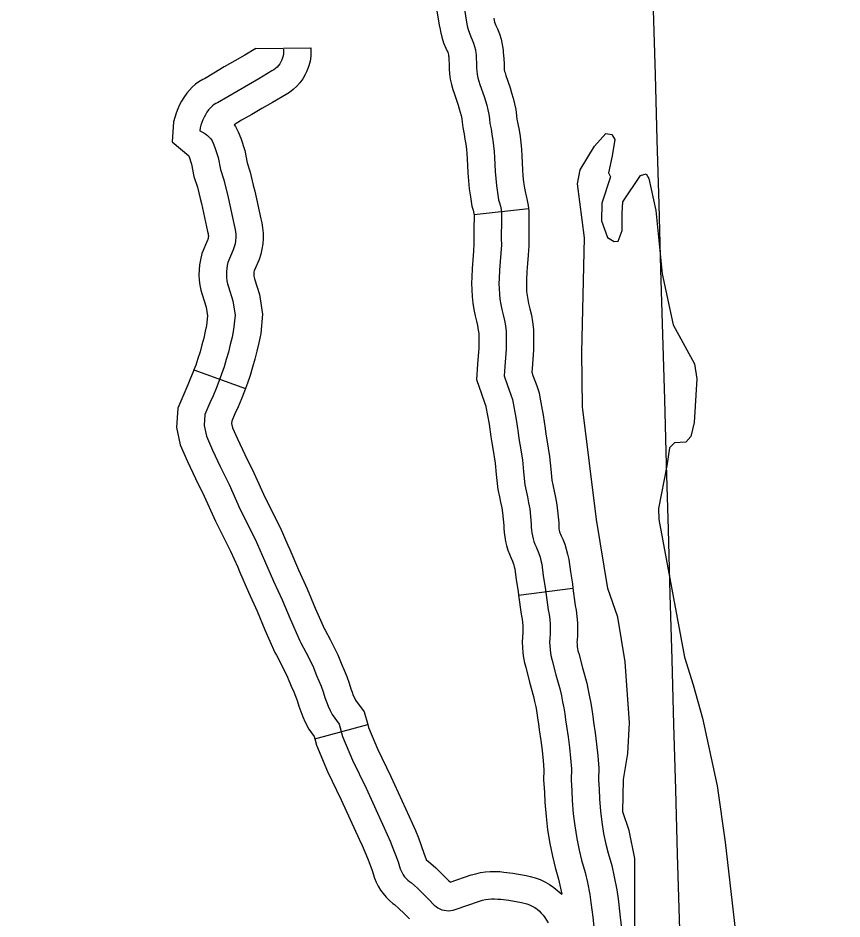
# Model space of a CAD drawing. Extents: x -19 to 366, y -4 to 359.
# Drawn here: x 163.6279 to 164.0552, y 177.3428 to 177.8098 of the extents above; entities that cross this region are included whole.
import ezdxf

# ---------------------------------------------------------------- set-up
doc = ezdxf.new("R2010")
doc.units = 0
for name, color, linetype in [('Level 45', 7, 'Continuous'), ('Level 60', 7, 'Continuous'), ('Level 9', 7, 'Continuous')]:
    doc.layers.add(name, color=color, linetype=linetype)

msp = doc.modelspace()

# ---------------------------------------------------------------- linework, layer by layer
at = {"layer": 'Level 45'}
for p, q in [((163.75129, 177.79396), (163.77972, 177.79435)), ((163.86438, 177.70799), (163.89261, 177.71115)), ((163.71917, 177.62752), (163.74584, 177.61773)), ((163.8875, 177.51072), (163.91568, 177.51434)), ((163.78189, 177.43613), (163.80929, 177.44364))]:
    msp.add_line(p, q, dxfattribs=at)
for points in [[(163.85884, 177.81757), (163.86053, 177.8077), (163.86087, 177.80573), (163.86133, 177.8038), (163.86195, 177.8019), (163.86272, 177.80005), (163.8635, 177.79846), (163.86417, 177.79681), (163.86469, 177.79511), (163.8651, 177.79337), (163.86536, 177.79161), (163.86541, 177.79084), (163.86549, 177.78984), (163.86573, 177.78573), (163.86573, 177.78398), (163.86583, 177.78223), (163.86607, 177.78049), (163.86643, 177.77877), (163.86691, 177.77707), (163.86748, 177.77542), (163.86956, 177.76916), (163.87031, 177.7669), (163.87097, 177.76461), (163.87154, 177.76229), (163.87199, 177.75995), (163.87234, 177.75759), (163.87258, 177.75522), (163.87319, 177.75231), (163.8737, 177.74939), (163.87416, 177.74645), (163.87454, 177.74351), (163.87484, 177.74056), (163.87504, 177.7376), (163.87533, 177.73033), (163.87561, 177.72665), (163.876, 177.72297), (163.87651, 177.7193), (163.87716, 177.71566), (163.87766, 177.714), (163.87807, 177.71232), (163.87838, 177.7106), (163.87857, 177.70888), (163.87863, 177.70714), (163.87861, 177.7054), (163.87856, 177.70212), (163.87854, 177.69883), (163.87854, 177.69554), (163.87855, 177.69225), (163.87823, 177.6879), (163.87793, 177.68355), (163.87766, 177.67919), (163.87743, 177.67484), (163.87732, 177.67213), (163.87735, 177.66942), (163.87753, 177.66671), (163.87785, 177.66402), (163.87828, 177.66135), (163.87886, 177.6587), (163.87956, 177.65589), (163.88016, 177.65305), (163.88065, 177.6502), (163.88102, 177.64732), (163.8811, 177.63826), (163.88035, 177.62923), (163.88, 177.62438), (163.88158, 177.61978), (163.88351, 177.61453), (163.88427, 177.61209), (163.88617, 177.60165), (163.8872, 177.59486), (163.88766, 177.5919)], [(163.84496, 177.81446), (163.84653, 177.80528), (163.84659, 177.80494)], [(163.87458, 177.80981), (163.87479, 177.8086), (163.87501, 177.80767), (163.87528, 177.80685), (163.87567, 177.80591), (163.87649, 177.80424), (163.87756, 177.80156), (163.87841, 177.79883), (163.87906, 177.79605), (163.8795, 177.7931), (163.87958, 177.79182), (163.87966, 177.79079), (163.87993, 177.78617), (163.87994, 177.7844), (163.87998, 177.78361), (163.88008, 177.78292), (163.88024, 177.78215), (163.88047, 177.78132), (163.88093, 177.77997), (163.88304, 177.77365), (163.88388, 177.77111), (163.8847, 177.76826), (163.88542, 177.76531), (163.88599, 177.76234), (163.88644, 177.75935), (163.88664, 177.75738), (163.88714, 177.75499), (163.88771, 177.75173), (163.88823, 177.74846), (163.88865, 177.74512), (163.88899, 177.74177), (163.88923, 177.73837), (163.88952, 177.73114), (163.88976, 177.72793), (163.8901, 177.72471), (163.89054, 177.72154), (163.891, 177.71897), (163.89138, 177.71771), (163.89197, 177.71525), (163.89244, 177.71267), (163.89261, 177.71115)], [(163.84659, 177.80494), (163.84695, 177.80287), (163.84765, 177.79993), (163.84863, 177.79695), (163.84977, 177.7942), (163.85052, 177.79268), (163.85077, 177.79205), (163.85097, 177.79139), (163.85114, 177.79069), (163.85122, 177.79012), (163.85124, 177.78987), (163.85131, 177.78888), (163.85152, 177.7853), (163.85153, 177.78356), (163.85168, 177.78085), (163.85207, 177.77806), (163.85263, 177.77539), (163.85335, 177.77283), (163.85402, 177.77087), (163.85608, 177.76467), (163.85674, 177.76269), (163.85724, 177.76096), (163.85766, 177.75926), (163.85798, 177.75755), (163.85824, 177.75583), (163.85852, 177.75306), (163.85923, 177.74963), (163.85969, 177.74705), (163.8601, 177.74445), (163.86042, 177.7419), (163.86068, 177.73934), (163.86086, 177.73682), (163.86115, 177.72952), (163.86146, 177.72536), (163.8619, 177.72123), (163.86248, 177.71707), (163.86333, 177.71235), (163.86395, 177.7103), (163.86416, 177.70939), (163.86432, 177.70854), (163.86438, 177.70799)], [(163.75129, 177.79396), (163.74558, 177.79054), (163.74031, 177.78756), (163.73486, 177.78443), (163.72944, 177.78126), (163.72457, 177.77836), (163.72369, 177.77793), (163.72172, 177.77676), (163.71996, 177.77545), (163.7183, 177.77403), (163.71676, 177.77244), (163.71539, 177.77078), (163.71396, 177.7687), (163.71276, 177.76673), (163.7117, 177.76473), (163.71075, 177.76268), (163.70988, 177.7605), (163.70916, 177.75828), (163.70857, 177.75605), (163.70789, 177.74557), (163.71648, 177.73834), (163.71664, 177.73793), (163.71791, 177.73403), (163.71911, 177.72773), (163.72091, 177.72207), (163.72237, 177.71626)], [(163.76553, 177.79362), (163.76559, 177.79251), (163.76553, 177.79139), (163.76537, 177.79028), (163.76509, 177.78919), (163.76472, 177.78813), (163.76459, 177.78785), (163.76426, 177.78712), (163.76369, 177.78615), (163.76301, 177.78525), (163.76228, 177.78441), (163.76145, 177.78365), (163.76057, 177.78297), (163.75961, 177.78239), (163.75273, 177.77826), (163.74735, 177.77522), (163.74199, 177.77214), (163.73666, 177.76903), (163.73135, 177.76587), (163.73047, 177.76543), (163.7296, 177.76492), (163.72882, 177.76434), (163.72806, 177.76369), (163.72737, 177.76297), (163.72673, 177.7622), (163.72589, 177.76098), (163.72512, 177.75971), (163.72442, 177.75841), (163.7238, 177.75706), (163.72325, 177.75568), (163.72279, 177.75427), (163.72241, 177.75283), (163.72212, 177.75138)], [(163.77972, 177.79435), (163.77981, 177.79248), (163.77968, 177.79), (163.77933, 177.78753), (163.77871, 177.78509), (163.77789, 177.78276), (163.77748, 177.78188), (163.77688, 177.78056), (163.77554, 177.77827), (163.77403, 177.77627), (163.77244, 177.77446), (163.77059, 177.77277), (163.76864, 177.77126), (163.76698, 177.77024), (163.75987, 177.76599), (163.75438, 177.76288), (163.74911, 177.75985), (163.74387, 177.75679), (163.74003, 177.75451), (163.74068, 177.75359), (163.7421, 177.75087), (163.74342, 177.74747), (163.74548, 177.7411), (163.7467, 177.73471), (163.74825, 177.72984), (163.74992, 177.72318)], [(163.72212, 177.75138), (163.72323, 177.7509), (163.72426, 177.75032), (163.72528, 177.74965), (163.7262, 177.7489), (163.72705, 177.74806), (163.72784, 177.74715), (163.72853, 177.74617), (163.72913, 177.74501), (163.73003, 177.7427), (163.7317, 177.73757), (163.7329, 177.73122), (163.73458, 177.72596), (163.73686, 177.71686), (163.74001, 177.70242), (163.74041, 177.70084), (163.74068, 177.69924), (163.74082, 177.69762), (163.74082, 177.69599), (163.7407, 177.69437), (163.74044, 177.69276), (163.74006, 177.69118), (163.73956, 177.68964), (163.7368, 177.68317)], [(163.74992, 177.72318), (163.75069, 177.72011), (163.75384, 177.70569), (163.75433, 177.70374), (163.75478, 177.70101), (163.75502, 177.69825), (163.75502, 177.69548), (163.75482, 177.69272), (163.75438, 177.68997), (163.75375, 177.68734), (163.75288, 177.68465), (163.75033, 177.67869), (163.75024, 177.67814), (163.75018, 177.6776), (163.75017, 177.67705), (163.7502, 177.6765), (163.75027, 177.67596), (163.75039, 177.67533), (163.75061, 177.67455), (163.75315, 177.66646), (163.75476, 177.65624), (163.75379, 177.64624), (163.7528, 177.64141), (163.75181, 177.63718), (163.75073, 177.63296), (163.74954, 177.62877), (163.74825, 177.62461), (163.74685, 177.62048), (163.74584, 177.61773)], [(163.72237, 177.71626), (163.72303, 177.71362), (163.72619, 177.69915), (163.7265, 177.69794), (163.72657, 177.69747), (163.72661, 177.69699), (163.72661, 177.6965), (163.72658, 177.69602), (163.7265, 177.69556), (163.72638, 177.69503), (163.72625, 177.69463), (163.72328, 177.68768), (163.72249, 177.68446), (163.72207, 177.68193), (163.72179, 177.67928), (163.72176, 177.67662), (163.72187, 177.67398), (163.72223, 177.67134), (163.72272, 177.66882), (163.72335, 177.66652), (163.72542, 177.65996), (163.72614, 177.65539), (163.72566, 177.65049), (163.72504, 177.64748), (163.72422, 177.64392), (163.7233, 177.64038), (163.72231, 177.63687), (163.72123, 177.63339), (163.72005, 177.62994), (163.71917, 177.62752)], [(163.89261, 177.71115), (163.89275, 177.70988), (163.89283, 177.70727), (163.89281, 177.70523), (163.89277, 177.70198), (163.89275, 177.69879), (163.89275, 177.69555), (163.89275, 177.69174), (163.8924, 177.6869), (163.8921, 177.68262), (163.89184, 177.67838), (163.89162, 177.67418), (163.89153, 177.67193), (163.89155, 177.66997), (163.89168, 177.668), (163.89192, 177.66599), (163.89224, 177.664), (163.89269, 177.66193), (163.8934, 177.65909), (163.89411, 177.65573), (163.8947, 177.6523), (163.89522, 177.6483), (163.89531, 177.63774), (163.89451, 177.62812), (163.89437, 177.62625), (163.89496, 177.62454), (163.89697, 177.61909), (163.89809, 177.61548), (163.89849, 177.61328)], [(163.86438, 177.70799), (163.86439, 177.70787), (163.86442, 177.70701), (163.8644, 177.70558), (163.86436, 177.70226), (163.86434, 177.69887), (163.86434, 177.69553), (163.86434, 177.69277), (163.86406, 177.68891), (163.86376, 177.68448), (163.86347, 177.68001), (163.86324, 177.67549), (163.86311, 177.67233), (163.86316, 177.66887), (163.86338, 177.66543), (163.86378, 177.66205), (163.86432, 177.6587), (163.86502, 177.65547), (163.86572, 177.65269), (163.86621, 177.65038), (163.8666, 177.6481), (163.86682, 177.64635), (163.86689, 177.63879), (163.86619, 177.63033), (163.86562, 177.62251), (163.86819, 177.61502), (163.87005, 177.60997), (163.87045, 177.6087), (163.87054, 177.6082)], [(163.7368, 177.68317), (163.73642, 177.68161), (163.73615, 177.68003), (163.73599, 177.67844), (163.73597, 177.67684), (163.73604, 177.67524), (163.73625, 177.67365), (163.73656, 177.67208), (163.73698, 177.67054), (163.73928, 177.66321), (163.74045, 177.65582), (163.73972, 177.64837), (163.73892, 177.64445), (163.73801, 177.64055), (163.73702, 177.63667), (163.73592, 177.63282), (163.73474, 177.629), (163.73345, 177.62521), (163.73207, 177.62145), (163.73059, 177.61772), (163.72905, 177.61404), (163.7274, 177.61039), (163.72474, 177.60425), (163.72439, 177.59858), (163.72557, 177.59302), (163.72875, 177.58578), (163.73274, 177.57731), (163.73738, 177.56803), (163.74319, 177.55505), (163.75096, 177.53961), (163.75579, 177.52869), (163.76039, 177.51796), (163.76492, 177.50817), (163.769, 177.49837), (163.774, 177.48707), (163.77453, 177.48602)], [(163.71917, 177.62752), (163.7188, 177.62651), (163.71744, 177.62309), (163.71602, 177.61971), (163.71441, 177.61613), (163.71072, 177.60761), (163.71009, 177.59752), (163.71198, 177.58864), (163.71582, 177.5799), (163.71996, 177.57111), (163.72453, 177.56195), (163.73035, 177.54895), (163.73811, 177.53354), (163.74182, 177.52515)], [(163.74584, 177.61773), (163.74534, 177.61638), (163.74375, 177.61236), (163.74207, 177.60837), (163.7404, 177.60465), (163.73877, 177.60089), (163.73869, 177.59964), (163.73916, 177.5974), (163.74168, 177.59167), (163.74552, 177.58351), (163.75022, 177.5741), (163.75602, 177.56115), (163.76381, 177.54568), (163.76781, 177.53663)], [(163.89849, 177.61328), (163.90018, 177.60399), (163.90123, 177.59703), (163.90169, 177.59411), (163.90216, 177.59118), (163.90354, 177.5826), (163.90414, 177.5759), (163.90473, 177.57023), (163.90529, 177.56789), (163.906, 177.56454), (163.90665, 177.56128), (163.90736, 177.55751), (163.9083, 177.54817), (163.9083, 177.54648), (163.90836, 177.54573), (163.90844, 177.545), (163.90858, 177.54428), (163.90873, 177.54356), (163.90891, 177.54298), (163.90919, 177.54222), (163.90951, 177.54145), (163.91038, 177.53963), (163.91139, 177.53707), (163.91225, 177.53449), (163.91294, 177.53187), (163.91351, 177.52916), (163.91437, 177.52283), (163.91539, 177.51662), (163.91568, 177.51434)], [(163.87054, 177.6082), (163.87215, 177.59932), (163.87316, 177.59268), (163.87363, 177.58968), (163.8741, 177.58671), (163.87533, 177.57906), (163.87586, 177.57315), (163.87667, 177.56546), (163.87757, 177.56164), (163.87818, 177.55881), (163.87876, 177.55587), (163.87922, 177.55343), (163.87989, 177.54676), (163.87989, 177.54542), (163.88007, 177.54313), (163.88031, 177.54084), (163.88074, 177.53857), (163.88124, 177.53633), (163.88195, 177.53399), (163.88271, 177.5319), (163.88356, 177.52986), (163.88431, 177.52829), (163.88468, 177.52734), (163.88501, 177.52635), (163.88528, 177.52533), (163.88549, 177.52434), (163.88627, 177.51862), (163.88727, 177.51251), (163.8875, 177.51072)], [(163.88766, 177.5919), (163.88813, 177.58894), (163.88944, 177.58083), (163.89, 177.57452), (163.8907, 177.56785), (163.89143, 177.56477), (163.89209, 177.56168), (163.8927, 177.55857), (163.89329, 177.55547), (163.8941, 177.54747), (163.8941, 177.54595), (163.89421, 177.54443), (163.89438, 177.54292), (163.89466, 177.54143), (163.89499, 177.53994), (163.89543, 177.53849), (163.89595, 177.53706), (163.89653, 177.53566), (163.89734, 177.53396), (163.89803, 177.53221), (163.89863, 177.53042), (163.89911, 177.5286), (163.8995, 177.52675), (163.90032, 177.52073), (163.90133, 177.51456), (163.90281, 177.50304), (163.90328, 177.50059), (163.90364, 177.49812), (163.90383, 177.49563), (163.90391, 177.49313), (163.90384, 177.49064), (163.90363, 177.48815), (163.90357, 177.48625), (163.90362, 177.48435), (163.9038, 177.48245), (163.90407, 177.48057), (163.90443, 177.47871), (163.90491, 177.47687), (163.90689, 177.46935), (163.90901, 177.46163), (163.9097, 177.45853), (163.91031, 177.45541), (163.91088, 177.45228), (163.9114, 177.44914), (163.91187, 177.44599), (163.9123, 177.44283), (163.91312, 177.4373), (163.91383, 177.43174), (163.9144, 177.42618), (163.91485, 177.4206), (163.91471, 177.41503), (163.91507, 177.40929), (163.91534, 177.40424), (163.91585, 177.39737), (163.9166, 177.39107), (163.91763, 177.38459), (163.91887, 177.37856), (163.92016, 177.37329), (163.92201, 177.36696), (163.92316, 177.36175), (163.92436, 177.35559), (163.92498, 177.35137), (163.92592, 177.34369), (163.92662, 177.33707)], [(163.76781, 177.53663), (163.76881, 177.53436), (163.77337, 177.52374), (163.77793, 177.51388), (163.78205, 177.50397), (163.78686, 177.49313), (163.78717, 177.49251), (163.78971, 177.48768), (163.79369, 177.47983), (163.79578, 177.47453), (163.79698, 177.47185), (163.79836, 177.4685), (163.79956, 177.46509), (163.80048, 177.46218), (163.80111, 177.46037), (163.80177, 177.45873), (163.80253, 177.45706), (163.80291, 177.45629), (163.80747, 177.45027), (163.80929, 177.44364)], [(163.74182, 177.52515), (163.74276, 177.52302), (163.74742, 177.51217), (163.75191, 177.50245), (163.75595, 177.49276), (163.76115, 177.48102), (163.7619, 177.47953), (163.76447, 177.47464), (163.76774, 177.46817), (163.7696, 177.46348), (163.77087, 177.46064), (163.7718, 177.45837), (163.77262, 177.45607), (163.77352, 177.4532), (163.7745, 177.45042), (163.77563, 177.44756), (163.7769, 177.4448), (163.77868, 177.44124), (163.78152, 177.43749), (163.78189, 177.43613)], [(163.91568, 177.51434), (163.91684, 177.5053), (163.91729, 177.50296), (163.91777, 177.49968), (163.91802, 177.49639), (163.91812, 177.49315), (163.91803, 177.48984), (163.91782, 177.48732), (163.91778, 177.48623), (163.91781, 177.48521), (163.91791, 177.48411), (163.91808, 177.48294), (163.91829, 177.48187), (163.91865, 177.48047), (163.92061, 177.47304), (163.92281, 177.46505), (163.9236, 177.46143), (163.92427, 177.45804), (163.92487, 177.4547), (163.92543, 177.45135), (163.92593, 177.44799), (163.92636, 177.44483), (163.92719, 177.43925), (163.92795, 177.43337), (163.92855, 177.42747), (163.92907, 177.42099), (163.92892, 177.41529), (163.92896, 177.41471)], [(163.8875, 177.51072), (163.88878, 177.50078), (163.88927, 177.49822), (163.88952, 177.49655), (163.88965, 177.49487), (163.8897, 177.49311), (163.88965, 177.49143), (163.88945, 177.48898), (163.88936, 177.48627), (163.88944, 177.48348), (163.88969, 177.48079), (163.89006, 177.47821), (163.89058, 177.47555), (163.89117, 177.47327), (163.89317, 177.46566), (163.89522, 177.45822), (163.89579, 177.45563), (163.89635, 177.45277), (163.89688, 177.44985), (163.89737, 177.44692), (163.89781, 177.44398), (163.89823, 177.44083), (163.89905, 177.43535), (163.89972, 177.43012), (163.90025, 177.42488), (163.90063, 177.42021), (163.90049, 177.41477), (163.90061, 177.41293)], [(163.77453, 177.48602), (163.77709, 177.48116), (163.78071, 177.474), (163.78269, 177.469), (163.78393, 177.46624), (163.78508, 177.46343), (163.78609, 177.46058), (163.787, 177.45769), (163.7878, 177.4554), (163.7887, 177.45315), (163.78971, 177.45093), (163.7908, 177.44877), (163.79449, 177.44388), (163.79625, 177.43749), (163.8013, 177.42519), (163.80841, 177.41067), (163.81781, 177.39009), (163.8194, 177.38664), (163.8209, 177.38314), (163.82236, 177.37962), (163.8237, 177.37606), (163.82496, 177.37247), (163.82614, 177.36885), (163.82657, 177.36774), (163.8271, 177.36667), (163.82772, 177.36565), (163.82841, 177.36469), (163.82918, 177.36378), (163.83003, 177.36294), (163.83095, 177.36218), (163.83192, 177.3615), (163.83501, 177.35876), (163.83803, 177.35593), (163.84094, 177.35299), (163.84375, 177.34997), (163.84467, 177.34922), (163.84564, 177.34858), (163.84667, 177.34804), (163.84777, 177.34763), (163.84892, 177.34734), (163.85006, 177.34717), (163.85125, 177.34713), (163.8524, 177.34721), (163.85356, 177.34743), (163.85468, 177.34777), (163.86715, 177.35209), (163.8687, 177.35252), (163.87026, 177.35285), (163.87186, 177.35308), (163.87347, 177.35322), (163.87508, 177.35325), (163.87667, 177.35318), (163.87828, 177.35302), (163.88239, 177.35251), (163.88894, 177.35131), (163.89039, 177.35105), (163.89183, 177.35066), (163.89321, 177.35015), (163.89458, 177.34952), (163.89586, 177.34878), (163.89707, 177.34793), (163.89821, 177.34698), (163.89928, 177.34593), (163.90024, 177.3448), (163.90111, 177.34358), (163.9028, 177.34076)], [(163.80929, 177.44364), (163.80972, 177.44208), (163.81426, 177.43102), (163.82125, 177.41675), (163.83072, 177.39602), (163.83238, 177.39242), (163.834, 177.38865), (163.83558, 177.38482), (163.83704, 177.38092), (163.83842, 177.37702), (163.83951, 177.37364), (163.83956, 177.37352), (163.83958, 177.3735), (163.8396, 177.37347), (163.84075, 177.37265), (163.84458, 177.36926), (163.84794, 177.36611), (163.85119, 177.36283), (163.85179, 177.36218)], [(163.78189, 177.43613), (163.78278, 177.43289), (163.78834, 177.41936), (163.79557, 177.40459), (163.8049, 177.38416), (163.80643, 177.38086), (163.80781, 177.37763), (163.80914, 177.37441), (163.81035, 177.37119), (163.81151, 177.36791), (163.81276, 177.36406), (163.81357, 177.36198), (163.81465, 177.35981), (163.81587, 177.35781), (163.81719, 177.35597), (163.81875, 177.35412), (163.82052, 177.35238), (163.82232, 177.35089), (163.82309, 177.35035), (163.82544, 177.34827), (163.82812, 177.34575), (163.83069, 177.34316), (163.83098, 177.34284)], [(163.92896, 177.41471), (163.92925, 177.41011), (163.92951, 177.40515), (163.92999, 177.39874), (163.93068, 177.39302), (163.9316, 177.38713), (163.93273, 177.38169), (163.93389, 177.37697), (163.93578, 177.37048), (163.93707, 177.36464), (163.93837, 177.35799), (163.93906, 177.35327), (163.94004, 177.34529), (163.94068, 177.3392), (163.94229, 177.33108), (163.94288, 177.32219), (163.94259, 177.31663), (163.94242, 177.31415)], [(163.90061, 177.41293), (163.90089, 177.40847), (163.90116, 177.40334), (163.90171, 177.39599), (163.90253, 177.38912), (163.90365, 177.38204), (163.90501, 177.37543), (163.90644, 177.3696), (163.90824, 177.36344), (163.90925, 177.35886), (163.90986, 177.35576)], [(163.85179, 177.36218), (163.85206, 177.36189), (163.86294, 177.36566), (163.86534, 177.36632), (163.86775, 177.36684), (163.87025, 177.3672), (163.87274, 177.36741), (163.87523, 177.36746), (163.87768, 177.36736), (163.87987, 177.36713), (163.88454, 177.36656), (163.89149, 177.36529), (163.89353, 177.36492), (163.89614, 177.36421), (163.89863, 177.36329), (163.90113, 177.36215), (163.90353, 177.36075), (163.90572, 177.35921), (163.90986, 177.35576)]]:
    msp.add_lwpolyline(points, dxfattribs=at)
at = {"layer": 'Level 60'}
for points in [[(168.79024, 2.24423), (168.56072, 10.86154), (168.3304, 19.47898), (168.09927, 28.09654), (167.86734, 36.71424), (167.63461, 45.33207), (167.40109, 53.95003), (167.16676, 62.56812), (166.93164, 71.18634), (166.69573, 79.80469), (166.45902, 88.42317), (166.22151, 97.04178), (165.98322, 105.66053), (165.74413, 114.27941), (165.50426, 122.89842), (165.26359, 131.51756), (165.02214, 140.13684), (164.7799, 148.75625), (164.53687, 157.3758), (164.29307, 165.99547), (164.04847, 174.61528), (163.8031, 183.23523), (163.55694, 191.85531), (163.31001, 200.47553), (163.06229, 209.09588), (162.8138, 217.71636), (162.56453, 226.33698), (162.31449, 234.95774), (162.06367, 243.57863), (161.81208, 252.19966), (161.55972, 260.82082), (161.30659, 269.44212), (161.05269, 278.06356), (160.79802, 286.68514), (160.54258, 295.30685), (160.28638, 303.9287), (160.02941, 312.55068), (159.77168, 321.1728), (159.51318, 329.79507), (159.25393, 338.41747), (158.99391, 347.04)], [(0, 172.2839), (7.1335, 172.2883), (14.26699, 172.30153), (21.40046, 172.32356), (28.53389, 172.35442), (35.66729, 172.39408), (42.80062, 172.44256), (49.9339, 172.49986), (57.06709, 172.56597), (64.2002, 172.6409), (71.33321, 172.72464), (78.46611, 172.81719), (85.59889, 172.91856), (92.73155, 173.02874), (99.86406, 173.14774), (106.99641, 173.27555), (114.12861, 173.41217), (121.26063, 173.5576), (128.39246, 173.71185), (135.5241, 173.87492), (142.65553, 174.04679), (149.78674, 174.22748), (156.91773, 174.41697), (164.04847, 174.61528), (171.17897, 174.82241), (178.3092, 175.03834), (185.43916, 175.26308), (192.56884, 175.49664), (199.69822, 175.739), (206.8273, 175.99017), (213.95607, 176.25015), (221.0845, 176.51895), (228.2126, 176.79655), (235.34035, 177.08295), (242.46774, 177.37817), (249.59476, 177.68219), (256.7214, 177.99502), (263.84765, 178.31666), (270.97349, 178.6471), (278.09893, 178.98634), (285.22393, 179.33439), (292.3485, 179.69125), (299.47263, 180.05691), (306.59629, 180.43137), (313.71949, 180.81463), (320.84221, 181.2067), (327.96444, 181.60757), (335.08617, 182.01724), (342.20739, 182.4357)]]:
    msp.add_spline(points, degree=3, dxfattribs=at)
at = {"layer": 'Level 9'}
for points in [[(163.94799, 177.28011), (163.94771, 177.37421), (163.94481, 177.38877), (163.94161, 177.39839), (163.94189, 177.41509), (163.94413, 177.4286), (163.94499, 177.44456), (163.94274, 177.4762), (163.93894, 177.49928), (163.93375, 177.51418), (163.92784, 177.54993), (163.92058, 177.60824), (163.92029, 177.6365), (163.92174, 177.69592), (163.91804, 177.72393), (163.91943, 177.73117), (163.9268, 177.74344), (163.93275, 177.75), (163.93579, 177.74949), (163.93735, 177.74686), (163.93598, 177.7383), (163.93405, 177.72953), (163.93522, 177.72747), (163.93072, 177.71392), (163.9305, 177.70461), (163.93367, 177.69613), (163.93712, 177.69392), (163.9392, 177.69415), (163.94119, 177.69969), (163.94123, 177.7086)], [(163.94123, 177.7086), (163.94151, 177.71449), (163.95075, 177.72813), (163.95358, 177.72913), (163.95495, 177.72669), (163.95864, 177.71006), (163.96186, 177.67729), (163.96762, 177.65083), (163.97877, 177.63054), (163.97985, 177.62278), (163.97853, 177.60018), (163.97676, 177.59294), (163.97415, 177.59004), (163.96828, 177.58956), (163.96567, 177.58704), (163.96432, 177.57772), (163.95996, 177.55563), (163.96024, 177.54995), (163.9736, 177.47847), (163.97801, 177.46413), (163.98285, 177.44695), (163.99047, 177.41179), (163.99457, 177.38265), (164.00059, 177.33001)]]:
    msp.add_lwpolyline(points, dxfattribs=at)

doc.saveas('drawing.dxf')
